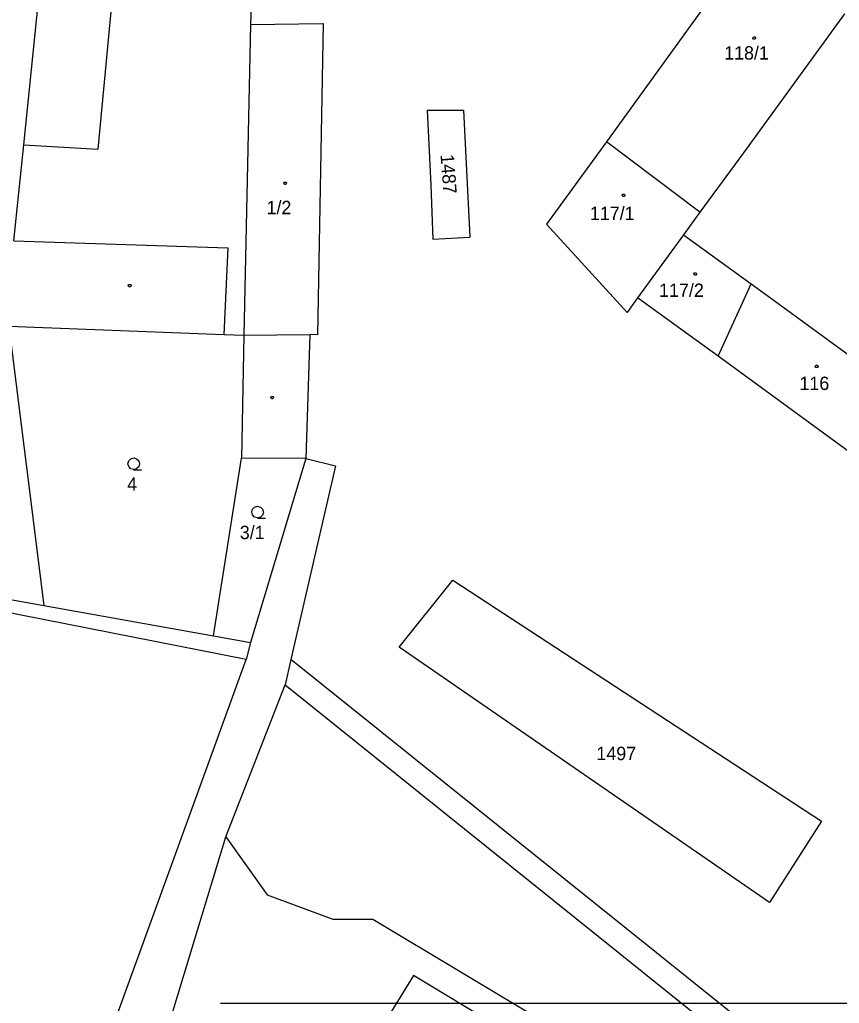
# Model space of a CAD drawing. Extents: x -852001 to -842497, y -1063614 to -1052182.
# Drawn here: x -849400.5 to -849296.3, y -1056500 to -1056375 of the extents above; entities that cross this region are included whole.
import ezdxf

# ---------------------------------------------------------------- set-up
doc = ezdxf.new("R2010")
doc.units = 0
for name, color, linetype in [('Default', 7, 'Continuous'), ('KLADY_ZMVM', 7, 'Continuous'), ('KN_HRANICE', 7, 'Continuous'), ('KN_KULTURY', 7, 'Continuous'), ('KN_PARCELY', 7, 'Continuous'), ('KN_SLUCKY', 7, 'Continuous')]:
    doc.layers.add(name, color=color, linetype=linetype)

# ---------------------------------------------------------------- blocks, each defined once
blk = doc.blocks.new('304')
at = {"layer": 'Default'}
blk.add_lwpolyline([(0, 0), (-0.38, 0.1), (-0.65, 0.37), (-0.75, 0.74), (-0.65, 1.11), (-0.38, 1.38), (-0.01, 1.48), (0.36, 1.38), (0.63, 1.11), (0.73, 0.73), (0.63, 0.35), (0.36, 0.08), (-0.02, -0.02), (0.98, -0.02)], dxfattribs=at)
blk = doc.blocks.new('NAHRADNI_SYMBOL')
at = {"layer": 'Default'}
blk.add_lwpolyline([(0.09, 0.15), (0.18, 0), (0.09, -0.15), (-0.09, -0.15), (-0.18, 0), (-0.09, 0.15), (0.09, 0.15)], dxfattribs=at)
blk = doc.blocks.new('402')
at = {"layer": 'Default'}
blk.add_lwpolyline([(0.09, 0.15), (0.18, 0), (0.09, -0.15), (-0.09, -0.15), (-0.18, 0), (-0.09, 0.15), (0.09, 0.15)], dxfattribs=at)

msp = doc.modelspace()

# ---------------------------------------------------------------- linework, layer by layer
at = {"layer": 'KLADY_ZMVM'}
msp.add_lwpolyline([(-849375, -1056500), (-848750, -1056500), (-848750, -1056000)], dxfattribs=at)
at = {"layer": 'KN_HRANICE'}
for p, q in [((-849299.09, -1056353.44), (-849325.93, -1056390.5)), ((-849299.09, -1056353.44), (-849325.93, -1056390.5)), ((-849400, -1056390.91), (-849396.28, -1056354.7)), ((-849400, -1056390.91), (-849396.28, -1056354.7)), ((-849371.1, -1056373.16), (-849371.15, -1056375.6)), ((-849371.1, -1056373.16), (-849371.15, -1056375.6)), ((-849295.68, -1056374.24), (-849308.52, -1056391.92)), ((-849295.68, -1056374.24), (-849308.52, -1056391.92)), ((-849371.15, -1056375.6), (-849372, -1056415.1)), ((-849371.15, -1056375.6), (-849372, -1056415.1)), ((-849348.73, -1056386.51), (-849348.23, -1056396.03)), ((-849348.73, -1056386.51), (-849344.08, -1056386.51)), ((-849348.73, -1056386.51), (-849348.23, -1056396.03)), ((-849348.73, -1056386.51), (-849344.08, -1056386.51)), ((-849344.08, -1056386.51), (-849343.29, -1056402.63)), ((-849344.08, -1056386.51), (-849343.29, -1056402.63)), ((-849325.93, -1056390.5), (-849333.53, -1056401)), ((-849325.93, -1056390.5), (-849333.53, -1056401)), ((-849314.04, -1056399.47), (-849325.93, -1056390.5)), ((-849314.04, -1056399.47), (-849325.93, -1056390.5)), ((-849401.25, -1056403.09), (-849400, -1056390.91)), ((-849401.25, -1056403.09), (-849400, -1056390.91)), ((-849308.52, -1056391.92), (-849314.04, -1056399.47)), ((-849308.52, -1056391.92), (-849314.04, -1056399.47)), ((-849348.23, -1056396.03), (-849348, -1056402.87)), ((-849348.23, -1056396.03), (-849348, -1056402.87)), ((-849314.04, -1056399.47), (-849316.13, -1056402.34)), ((-849314.04, -1056399.47), (-849316.13, -1056402.34)), ((-849333.53, -1056401), (-849323.3, -1056412.23)), ((-849333.53, -1056401), (-849323.3, -1056412.23)), ((-849348, -1056402.87), (-849343.29, -1056402.63)), ((-849348, -1056402.87), (-849343.29, -1056402.63)), ((-849316.13, -1056402.34), (-849321.97, -1056410.33)), ((-849316.13, -1056402.34), (-849321.97, -1056410.33)), ((-849316.13, -1056402.34), (-849307.54, -1056408.56)), ((-849316.13, -1056402.34), (-849307.54, -1056408.56)), ((-849311.74, -1056417.78), (-849307.54, -1056408.56)), ((-849311.74, -1056417.78), (-849307.54, -1056408.56)), ((-849307.54, -1056408.56), (-849305.54, -1056410.02)), ((-849307.54, -1056408.56), (-849305.54, -1056410.02)), ((-849321.97, -1056410.33), (-849323.3, -1056412.23)), ((-849321.97, -1056410.33), (-849323.3, -1056412.23)), ((-849311.74, -1056417.78), (-849321.97, -1056410.33)), ((-849311.74, -1056417.78), (-849321.97, -1056410.33)), ((-849305.54, -1056410.02), (-849282.02, -1056427.2)), ((-849305.54, -1056410.02), (-849282.02, -1056427.2)), ((-849401.89, -1056413.93), (-849374.54, -1056415)), ((-849401.89, -1056413.93), (-849397.43, -1056449.45)), ((-849401.89, -1056413.93), (-849374.54, -1056415)), ((-849401.89, -1056413.93), (-849397.43, -1056449.45)), ((-849374.54, -1056415), (-849372, -1056415.1)), ((-849374.54, -1056415), (-849372, -1056415.1)), ((-849372, -1056415.1), (-849372.33, -1056430.72)), ((-849372, -1056415.1), (-849372.33, -1056430.72)), ((-849287.91, -1056435.18), (-849311.74, -1056417.78)), ((-849287.91, -1056435.18), (-849311.74, -1056417.78)), ((-849375.87, -1056453.3), (-849372.33, -1056430.72)), ((-849375.87, -1056453.3), (-849372.33, -1056430.72)), ((-849364.14, -1056430.75), (-849372.33, -1056430.72)), ((-849364.14, -1056430.75), (-849372.33, -1056430.72)), ((-849364.14, -1056430.75), (-849371.16, -1056454.14)), ((-849364.14, -1056430.75), (-849371.16, -1056454.14)), ((-849364.14, -1056430.75), (-849360.36, -1056431.7)), ((-849364.14, -1056430.75), (-849360.36, -1056431.7)), ((-849360.36, -1056431.7), (-849366.02, -1056456.29)), ((-849360.36, -1056431.7), (-849366.02, -1056456.29)), ((-849371.72, -1056456.31), (-849483.86, -1056434.18)), ((-849371.72, -1056456.31), (-849483.86, -1056434.18)), ((-849419.09, -1056445.59), (-849397.43, -1056449.45)), ((-849419.09, -1056445.59), (-849397.43, -1056449.45)), ((-849352.25, -1056454.73), (-849345.45, -1056446.21)), ((-849352.25, -1056454.73), (-849345.45, -1056446.21)), ((-849345.45, -1056446.21), (-849298.59, -1056476.85)), ((-849345.45, -1056446.21), (-849298.59, -1056476.85)), ((-849397.43, -1056449.45), (-849375.87, -1056453.3)), ((-849397.43, -1056449.45), (-849375.87, -1056453.3)), ((-849375.87, -1056453.3), (-849371.16, -1056454.14)), ((-849375.87, -1056453.3), (-849371.16, -1056454.14)), ((-849371.16, -1056454.14), (-849371.72, -1056456.31)), ((-849371.16, -1056454.14), (-849371.72, -1056456.31)), ((-849305.2, -1056487.17), (-849352.25, -1056454.73)), ((-849305.2, -1056487.17), (-849352.25, -1056454.73)), ((-849392.25, -1056512.84), (-849371.72, -1056456.31)), ((-849392.25, -1056512.84), (-849371.72, -1056456.31)), ((-849366.02, -1056456.29), (-849366.76, -1056459.53)), ((-849366.02, -1056456.29), (-849366.76, -1056459.53)), ((-849289.39, -1056517.79), (-849366.02, -1056456.29)), ((-849289.39, -1056517.79), (-849366.02, -1056456.29)), ((-849374.29, -1056478.85), (-849366.76, -1056459.53)), ((-849374.29, -1056478.85), (-849366.76, -1056459.53)), ((-849366.76, -1056459.53), (-849294.89, -1056517.18)), ((-849366.76, -1056459.53), (-849294.89, -1056517.18)), ((-849298.59, -1056476.85), (-849305.2, -1056487.17)), ((-849298.59, -1056476.85), (-849305.2, -1056487.17)), ((-849398.6, -1056558.62), (-849374.29, -1056478.85)), ((-849398.6, -1056558.62), (-849374.29, -1056478.85)), ((-849374.29, -1056478.85), (-849369.04, -1056486.2)), ((-849374.29, -1056478.85), (-849369.04, -1056486.2)), ((-849369.04, -1056486.2), (-849360.68, -1056489.31)), ((-849369.04, -1056486.2), (-849360.68, -1056489.31)), ((-849360.68, -1056489.31), (-849355.61, -1056489.31)), ((-849360.68, -1056489.31), (-849355.61, -1056489.31)), ((-849355.61, -1056489.31), (-849305.18, -1056519.49)), ((-849355.61, -1056489.31), (-849305.18, -1056519.49)), ((-849350.46, -1056496.46), (-849365.37, -1056520.72)), ((-849350.46, -1056496.46), (-849365.37, -1056520.72)), ((-849313.05, -1056518.99), (-849350.46, -1056496.46)), ((-849313.05, -1056518.99), (-849350.46, -1056496.46))]:
    msp.add_line(p, q, dxfattribs=at)
at = {"layer": 'KN_SLUCKY'}
for p, q in [((-849387.87, -1056362.69), (-849390.59, -1056391.46)), ((-849387.87, -1056362.69), (-849390.59, -1056391.46)), ((-849371.15, -1056375.6), (-849361.91, -1056375.5)), ((-849371.15, -1056375.6), (-849361.91, -1056375.5)), ((-849361.91, -1056375.5), (-849362.64, -1056415.04)), ((-849361.91, -1056375.5), (-849362.64, -1056415.04)), ((-849400, -1056390.91), (-849390.59, -1056391.46)), ((-849400, -1056390.91), (-849390.59, -1056391.46)), ((-849401.25, -1056403.09), (-849374.04, -1056404)), ((-849401.25, -1056403.09), (-849374.04, -1056404)), ((-849374.04, -1056404), (-849374.54, -1056415)), ((-849374.04, -1056404), (-849374.54, -1056415)), ((-849372, -1056415.1), (-849363.62, -1056415.02)), ((-849372, -1056415.1), (-849363.62, -1056415.02)), ((-849363.62, -1056415.02), (-849364.14, -1056430.75)), ((-849363.62, -1056415.02), (-849364.14, -1056430.75)), ((-849362.64, -1056415.04), (-849363.62, -1056415.02)), ((-849362.64, -1056415.04), (-849363.62, -1056415.02))]:
    msp.add_line(p, q, dxfattribs=at)

# ---------------------------------------------------------------- block references
at = {"layer": 'KN_KULTURY'}
for name, p in [('402', (-849307.13, -1056377.33)), ('402', (-849307.13, -1056377.33)), ('402', (-849366.77, -1056395.79)), ('402', (-849366.77, -1056395.79)), ('402', (-849323.74, -1056397.31)), ('402', (-849323.74, -1056397.31)), ('NAHRADNI_SYMBOL', (-849314.63, -1056407.31)), ('NAHRADNI_SYMBOL', (-849314.63, -1056407.31)), ('402', (-849386.53, -1056408.79)), ('402', (-849386.53, -1056408.79)), ('402', (-849299.2, -1056419.06)), ('402', (-849299.2, -1056419.06)), ('402', (-849368.42, -1056423.03)), ('402', (-849368.42, -1056423.03)), ('304', (-849386, -1056432.17)), ('304', (-849386, -1056432.17)), ('304', (-849370.26, -1056438.31)), ('304', (-849370.26, -1056438.31))]:
    msp.add_blockref(name, p, dxfattribs=at)

# ---------------------------------------------------------------- texts
at = {"layer": 'KN_PARCELY'}
for s, p in [('118/1', (-849310.96, -1056380.07)), ('118/1', (-849310.96, -1056380.07)), ('1/2', (-849369.13, -1056399.72)), ('1/2', (-849369.13, -1056399.72)), ('117/1', (-849328.03, -1056400.45)), ('117/1', (-849328.03, -1056400.45)), ('117/2', (-849319.23, -1056410.23)), ('117/2', (-849319.23, -1056410.23)), ('116', (-849301.39, -1056422.06)), ('116', (-849301.39, -1056422.06)), ('4', (-849386.85, -1056434.87)), ('4', (-849386.85, -1056434.87)), ('3/1', (-849372.53, -1056441.01)), ('3/1', (-849372.53, -1056441.01)), ('1497', (-849327.2, -1056469.1)), ('1497', (-849327.2, -1056469.1))]:
    msp.add_text(s, height=1.7, dxfattribs=at).set_placement(p)
msp.add_text('1487', height=1.7, rotation=274.389, dxfattribs=at).set_placement((-849347.02, -1056392.15))
msp.add_text('1487', height=1.7, rotation=274.389, dxfattribs=at).set_placement((-849347.02, -1056392.15))

doc.saveas('drawing.dxf')
